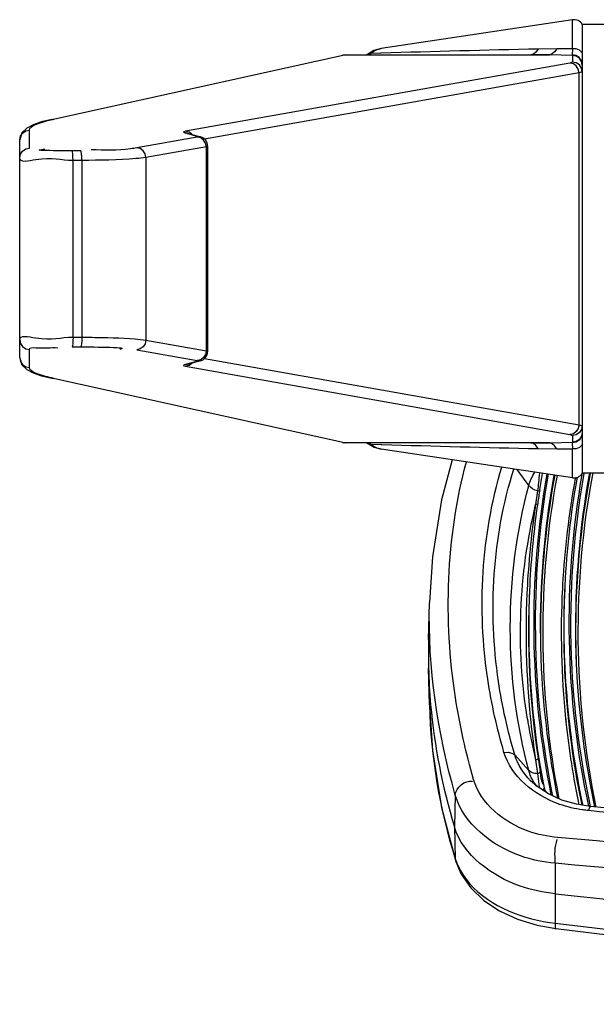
# Paper-space layout 'Sheet' of a CAD drawing. Header units: inches. Extents: x 0.2 to 10.8, y 0.2 to 8.3.
# Tile 383 of 545: x 7.0984 to 7.1934, y 4.3142 to 4.4766. Entities that reach past the tile are written whole.
import ezdxf

# ---------------------------------------------------------------- set-up
doc = ezdxf.new("R2010")
doc.units = ezdxf.units.IN
doc.header["$MEASUREMENT"] = 0
doc.layers.get('0').update_dxf_attribs({"lineweight": 5})
doc.layers.add('02___PRT_ALL_AXES', color=7, linetype='Continuous')

psp = doc.layouts.new('Sheet')

# ---------------------------------------------------------------- linework, layer by layer
at = {"color": 0, "linetype": 'ByBlock', "lineweight": -3}
for p, q in [((7.189468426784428, 4.471775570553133), (7.189468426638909, 4.476544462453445)), ((7.191077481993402, 4.47578582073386), (7.191077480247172, 4.401785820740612)), ((7.103647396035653, 4.460133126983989), (7.151898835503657, 4.470767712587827)), ((7.152029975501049, 4.470785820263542), (7.151553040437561, 4.470733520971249)), ((7.151553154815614, 4.470733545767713), (7.151898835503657, 4.470767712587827)), ((7.151898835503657, 4.470767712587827), (7.152029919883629, 4.470785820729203)), ((7.151898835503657, 4.470767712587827), (7.185720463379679, 4.470767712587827)), ((7.15558425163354, 4.470785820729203), (7.155731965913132, 4.470864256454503)), ((7.156759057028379, 4.471474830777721), (7.15559145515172, 4.470785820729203)), ((7.155731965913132, 4.470864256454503), (7.156219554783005, 4.471007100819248)), ((7.155989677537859, 4.470840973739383), (7.156219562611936, 4.471007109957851)), ((7.157831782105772, 4.471053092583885), (7.156219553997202, 4.471007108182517)), ((7.157948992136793, 4.471816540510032), (7.156759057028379, 4.471474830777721)), ((7.157965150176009, 4.471056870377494), (7.157831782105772, 4.471053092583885)), ((7.185720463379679, 4.470767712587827), (7.182629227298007, 4.470785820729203)), ((7.186907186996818, 4.471767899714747), (7.183815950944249, 4.471725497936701)), ((7.189477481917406, 4.470677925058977), (7.185720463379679, 4.470767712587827)), ((7.189468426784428, 4.471775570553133), (7.186907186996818, 4.471767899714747)), ((7.189468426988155, 4.471775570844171), (7.18943157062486, 4.470759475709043)), ((7.18943157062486, 4.470759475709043), (7.189477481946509, 4.470677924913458)), ((7.189477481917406, 4.470677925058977), (7.189477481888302, 4.469562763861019)), ((7.189061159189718, 4.469409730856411), (7.125713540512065, 4.458158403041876)), ((7.189477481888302, 4.469562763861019), (7.189061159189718, 4.469409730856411)), ((7.190557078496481, 4.467813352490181), (7.128832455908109, 4.456850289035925)), ((7.19107748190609, 4.467966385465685), (7.190557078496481, 4.467813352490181)), ((7.190557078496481, 4.409758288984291), (7.190557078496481, 4.467813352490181)), ((7.103648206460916, 4.460133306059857), (7.103993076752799, 4.460167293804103)), ((7.099961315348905, 4.455374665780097), (7.099961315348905, 4.458342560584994)), ((7.125494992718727, 4.457938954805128), (7.127723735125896, 4.45729345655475)), ((7.125940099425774, 4.457879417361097), (7.125494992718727, 4.457938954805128)), ((7.126277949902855, 4.458026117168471), (7.125713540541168, 4.458158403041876)), ((7.125940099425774, 4.457879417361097), (7.12816884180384, 4.457233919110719)), ((7.126758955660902, 4.457677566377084), (7.126277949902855, 4.458026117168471)), ((7.098361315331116, 4.420825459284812), (7.098361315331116, 4.456746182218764)), ((7.127630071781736, 4.457199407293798), (7.117677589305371, 4.455431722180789)), ((7.12816884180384, 4.457233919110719), (7.127723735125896, 4.45729345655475)), ((7.108459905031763, 4.454955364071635), (7.107001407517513, 4.454945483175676)), ((7.129125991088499, 4.455603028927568), (7.119173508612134, 4.453835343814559)), ((7.129386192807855, 4.455660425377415), (7.129125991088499, 4.455603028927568)), ((7.129125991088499, 4.421968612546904), (7.129125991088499, 4.455603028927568)), ((7.129386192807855, 4.421911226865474), (7.129386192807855, 4.455660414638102)), ((7.108619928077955, 4.453358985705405), (7.107161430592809, 4.453349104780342)), ((7.107161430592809, 4.424222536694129), (7.107161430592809, 4.453349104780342)), ((7.108619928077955, 4.453358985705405), (7.108619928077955, 4.42421265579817)), ((7.119173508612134, 4.453835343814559), (7.119173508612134, 4.423736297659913)), ((7.107161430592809, 4.424222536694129), (7.108619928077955, 4.42421265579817)), ((7.119173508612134, 4.423736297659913), (7.129125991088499, 4.421968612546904)), ((7.099961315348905, 4.419229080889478), (7.099961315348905, 4.422196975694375)), ((7.107001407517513, 4.422626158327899), (7.108459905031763, 4.42261627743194)), ((7.117677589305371, 4.422139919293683), (7.127630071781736, 4.420372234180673)), ((7.129125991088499, 4.421968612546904), (7.129386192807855, 4.421911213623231)), ((7.12816884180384, 4.420337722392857), (7.125940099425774, 4.419692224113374)), ((7.127630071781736, 4.420372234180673), (7.127784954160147, 4.420309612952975)), ((7.12816884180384, 4.420337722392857), (7.127723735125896, 4.420278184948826)), ((7.128831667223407, 4.420721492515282), (7.190557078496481, 4.409758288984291)), ((7.127723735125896, 4.420278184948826), (7.125494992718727, 4.419632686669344)), ((7.125940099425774, 4.419692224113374), (7.12549499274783, 4.419632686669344)), ((7.126277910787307, 4.419545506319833), (7.125713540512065, 4.419413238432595)), ((7.125713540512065, 4.419413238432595), (7.189061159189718, 4.408161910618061)), ((7.126758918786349, 4.419894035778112), (7.126277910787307, 4.419545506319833)), ((7.151898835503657, 4.406803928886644), (7.103647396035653, 4.417438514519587)), ((7.103648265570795, 4.417438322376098), (7.103993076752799, 4.417404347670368)), ((7.190557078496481, 4.409758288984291), (7.19107748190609, 4.409605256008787)), ((7.189061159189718, 4.408161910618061), (7.189477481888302, 4.408008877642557)), ((7.189477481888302, 4.408008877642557), (7.189477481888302, 4.406893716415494)), ((7.151553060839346, 4.406838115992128), (7.152029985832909, 4.40678582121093)), ((7.151553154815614, 4.406838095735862), (7.151898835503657, 4.406803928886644)), ((7.151964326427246, 4.40679035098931), (7.151898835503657, 4.406803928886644)), ((7.185720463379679, 4.406803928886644), (7.151898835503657, 4.406803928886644)), ((7.152029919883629, 4.406785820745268), (7.151964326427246, 4.40679035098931)), ((7.155584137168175, 4.406785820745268), (7.155731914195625, 4.406707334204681)), ((7.155731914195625, 4.406707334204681), (7.156219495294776, 4.406564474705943)), ((7.156219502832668, 4.406564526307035), (7.155754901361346, 4.406785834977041)), ((7.156219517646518, 4.406564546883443), (7.157966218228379, 4.406514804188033)), ((7.157966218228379, 4.406514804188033), (7.158071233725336, 4.406511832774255)), ((7.182629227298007, 4.406785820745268), (7.185720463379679, 4.406803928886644)), ((7.183815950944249, 4.40584614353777), (7.186907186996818, 4.405803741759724)), ((7.185720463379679, 4.406803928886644), (7.189477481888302, 4.406893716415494)), ((7.186907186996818, 4.405803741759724), (7.189468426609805, 4.405796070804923)), ((7.189477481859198, 4.40689371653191), (7.189431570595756, 4.406812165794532)), ((7.189431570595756, 4.406812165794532), (7.189468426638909, 4.405796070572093)), ((7.189468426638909, 4.401027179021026), (7.189468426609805, 4.405796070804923)), ((7.182267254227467, 4.39976527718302), (7.180363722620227, 4.402392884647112)), ((7.189949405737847, 4.4010691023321), (7.189926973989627, 4.400946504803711)), ((7.190085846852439, 4.401056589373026), (7.190066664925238, 4.400933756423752)), ((7.190189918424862, 4.40088609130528), (7.19023533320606, 4.401143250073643)), ((7.19022001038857, 4.400883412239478), (7.190269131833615, 4.401140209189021)), ((7.183710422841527, 4.398877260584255), (7.183404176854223, 4.396611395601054)), ((7.183710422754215, 4.398877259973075), (7.184080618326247, 4.398960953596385)), ((7.183404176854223, 4.396611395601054), (7.18375003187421, 4.396733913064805)), ((7.165756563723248, 4.374401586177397), (7.165904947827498, 4.380411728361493)), ((7.165756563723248, 4.374401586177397), (7.165756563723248, 4.369662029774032)), ((7.165906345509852, 4.363595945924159), (7.165756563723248, 4.369662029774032)), ((7.188345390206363, 4.361317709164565), (7.188404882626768, 4.360745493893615)), ((7.188359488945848, 4.361318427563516), (7.188373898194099, 4.361040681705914)), ((7.188373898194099, 4.361040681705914), (7.1884198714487, 4.360746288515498)), ((7.182267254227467, 4.352783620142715), (7.179954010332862, 4.355357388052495)), ((7.183404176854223, 4.354523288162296), (7.183710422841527, 4.352282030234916)), ((7.183801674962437, 4.354826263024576), (7.184159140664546, 4.352592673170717)), ((7.183710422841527, 4.352282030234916), (7.183986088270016, 4.350088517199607)), ((7.170152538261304, 4.348737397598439), (7.170025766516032, 4.343464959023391)), ((7.187027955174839, 4.348209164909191), (7.187010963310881, 4.348292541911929)), ((7.187045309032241, 4.348210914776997), (7.187030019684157, 4.348294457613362)), ((7.192112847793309, 4.346163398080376), (7.192380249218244, 4.34684748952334)), ((7.221557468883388, 4.343945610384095), (7.192380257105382, 4.346847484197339)), ((7.170025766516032, 4.343464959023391), (7.170152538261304, 4.338231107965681)), ((7.170152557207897, 4.338231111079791), (7.170233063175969, 4.337770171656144)), ((7.18662926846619, 4.337473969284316), (7.186611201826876, 4.332455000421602)), ((7.186611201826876, 4.332455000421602), (7.18662926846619, 4.327606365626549)), ((7.186611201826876, 4.332455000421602), (7.290018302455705, 4.321487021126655)), ((7.18671678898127, 4.326706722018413), (7.290137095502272, 4.314229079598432))]:
    psp.add_line(p, q, dxfattribs=at)
for points in [[(7.183815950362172, 4.471725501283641), (7.183438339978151, 4.471208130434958), (7.183039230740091, 4.470892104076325), (7.182629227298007, 4.470785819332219)], [(7.186907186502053, 4.47176790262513), (7.186526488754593, 4.471266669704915), (7.186127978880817, 4.470930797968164), (7.185720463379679, 4.47076770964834)], [(7.19107745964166, 4.469178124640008), (7.190951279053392, 4.4697939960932), (7.190592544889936, 4.470312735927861), (7.190057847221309, 4.470652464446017), (7.18943156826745, 4.470759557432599)], [(7.191077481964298, 4.471112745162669), (7.190657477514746, 4.471516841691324), (7.190092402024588, 4.471749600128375), (7.189468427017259, 4.471775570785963)], [(7.19107748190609, 4.469081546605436), (7.190955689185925, 4.469692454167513), (7.190608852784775, 4.470210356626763), (7.190089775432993, 4.470556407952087), (7.189477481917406, 4.470677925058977)], [(7.190557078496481, 4.467813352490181), (7.190433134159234, 4.468415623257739), (7.190106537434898, 4.468928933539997), (7.18962552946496, 4.469277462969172), (7.189061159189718, 4.469409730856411)], [(7.19107748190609, 4.467966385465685), (7.190955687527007, 4.468577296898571), (7.190608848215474, 4.469095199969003), (7.190089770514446, 4.469441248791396), (7.189477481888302, 4.469562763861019)], [(7.103648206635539, 4.460133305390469), (7.101943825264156, 4.459705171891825), (7.100562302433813, 4.459233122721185), (7.099526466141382, 4.458694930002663), (7.098703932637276, 4.457884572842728), (7.098361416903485, 4.456763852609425)], [(7.098361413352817, 4.456763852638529), (7.098483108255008, 4.457357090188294), (7.098829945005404, 4.457874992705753), (7.099349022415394, 4.458221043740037), (7.099961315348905, 4.458342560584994)], [(7.125713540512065, 4.458158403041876), (7.125427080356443, 4.458087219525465), (7.125352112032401, 4.458012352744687), (7.125494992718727, 4.457938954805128)], [(7.127723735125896, 4.45729345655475), (7.127784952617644, 4.457262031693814), (7.127753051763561, 4.457229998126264), (7.127630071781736, 4.457199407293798)], [(7.129125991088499, 4.455603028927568), (7.129002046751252, 4.45620529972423), (7.128675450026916, 4.456718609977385), (7.128194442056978, 4.457067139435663), (7.127630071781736, 4.457199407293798)], [(7.129386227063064, 4.455660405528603), (7.129273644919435, 4.456252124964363), (7.128976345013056, 4.456734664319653), (7.128554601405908, 4.457073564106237), (7.128171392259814, 4.457233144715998)], [(7.098361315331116, 4.453778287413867), (7.098483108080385, 4.454389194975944), (7.098829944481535, 4.454907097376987), (7.099349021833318, 4.455253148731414), (7.099961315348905, 4.455374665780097)], [(7.107161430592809, 4.453349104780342), (7.107146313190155, 4.453936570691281), (7.107110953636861, 4.454441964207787), (7.107060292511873, 4.454794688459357), (7.107001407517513, 4.454945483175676)], [(7.108619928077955, 4.453358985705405), (7.108604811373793, 4.453946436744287), (7.108569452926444, 4.454451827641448), (7.108518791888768, 4.454804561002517), (7.108459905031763, 4.454955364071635)], [(7.119173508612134, 4.453835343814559), (7.119049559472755, 4.454437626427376), (7.11872295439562, 4.454950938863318), (7.118241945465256, 4.455299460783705), (7.117677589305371, 4.455431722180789)], [(7.098361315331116, 4.423793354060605), (7.098483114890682, 4.423182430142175), (7.098829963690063, 4.422664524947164), (7.099349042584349, 4.422318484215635), (7.099961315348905, 4.422196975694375)], [(7.107161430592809, 4.424222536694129), (7.107146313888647, 4.423635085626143), (7.107110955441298, 4.423129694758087), (7.107060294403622, 4.422776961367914), (7.107001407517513, 4.422626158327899)], [(7.108619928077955, 4.42421265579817), (7.108604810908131, 4.423625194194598), (7.108569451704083, 4.423119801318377), (7.108518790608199, 4.422767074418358), (7.108459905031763, 4.42261627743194)], [(7.119173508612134, 4.423736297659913), (7.119049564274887, 4.423134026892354), (7.118722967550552, 4.4226207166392), (7.118241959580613, 4.422272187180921), (7.117677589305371, 4.422139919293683)], [(7.129125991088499, 4.421968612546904), (7.129002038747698, 4.421366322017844), (7.128675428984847, 4.420853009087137), (7.128194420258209, 4.420504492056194), (7.127630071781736, 4.420372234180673)], [(7.098361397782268, 4.420809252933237), (7.098483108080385, 4.420214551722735), (7.098829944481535, 4.419696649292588), (7.099349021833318, 4.419350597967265), (7.099961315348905, 4.419229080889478)], [(7.098361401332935, 4.420809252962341), (7.098710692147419, 4.419676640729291), (7.099534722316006, 4.418871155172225), (7.100572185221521, 4.418334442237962), (7.101956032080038, 4.41786294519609), (7.103648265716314, 4.41743832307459)], [(7.128168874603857, 4.420337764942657), (7.128575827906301, 4.420510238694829), (7.12898919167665, 4.420851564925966), (7.129278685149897, 4.421332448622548), (7.129386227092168, 4.421911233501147)], [(7.125494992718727, 4.419632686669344), (7.125352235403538, 4.41955954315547), (7.125426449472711, 4.41948467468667), (7.125713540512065, 4.419413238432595)], [(7.190557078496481, 4.409758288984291), (7.190433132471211, 4.409156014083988), (7.190106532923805, 4.408642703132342), (7.189625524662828, 4.408294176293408), (7.189061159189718, 4.408161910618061)], [(7.19107748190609, 4.409605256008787), (7.190955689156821, 4.40899434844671), (7.190608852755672, 4.408476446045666), (7.190089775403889, 4.408130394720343), (7.189477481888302, 4.408008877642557)], [(7.191077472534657, 4.408393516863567), (7.190951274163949, 4.407777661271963), (7.190592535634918, 4.407258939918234), (7.19005784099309, 4.406919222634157), (7.18943156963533, 4.406812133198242)], [(7.19107748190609, 4.408490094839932), (7.190955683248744, 4.407879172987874), (7.190608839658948, 4.407361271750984), (7.190089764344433, 4.40701522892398), (7.189477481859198, 4.406893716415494)], [(7.155591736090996, 4.406785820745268), (7.156770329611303, 4.406092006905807), (7.157949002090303, 4.405755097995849)], [(7.183815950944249, 4.405846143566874), (7.183438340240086, 4.406363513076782), (7.183039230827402, 4.406679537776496), (7.182629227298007, 4.406785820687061)], [(7.18690718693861, 4.405803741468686), (7.186526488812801, 4.40630497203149), (7.186127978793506, 4.406640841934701), (7.185720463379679, 4.406803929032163)], [(7.19107748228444, 4.406458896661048), (7.19065751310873, 4.406054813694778), (7.190092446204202, 4.405822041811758), (7.189468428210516, 4.405796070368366)], [(7.169626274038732, 4.404003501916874), (7.16787313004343, 4.397387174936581), (7.166393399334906, 4.387984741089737), (7.165906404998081, 4.380468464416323)], [(7.183710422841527, 4.398877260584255), (7.183275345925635, 4.39901426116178), (7.182876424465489, 4.399215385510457), (7.182534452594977, 4.39947015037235), (7.182267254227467, 4.39976527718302)], [(7.165906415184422, 4.363594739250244), (7.166393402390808, 4.356078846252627), (7.167873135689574, 4.346676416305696), (7.170233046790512, 4.337770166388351)], [(7.178182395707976, 4.355759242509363), (7.178882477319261, 4.35579960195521), (7.179499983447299, 4.355659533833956), (7.1799540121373, 4.355357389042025)], [(7.183404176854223, 4.354523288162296), (7.183599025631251, 4.354574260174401), (7.183743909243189, 4.35468469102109), (7.183801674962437, 4.354826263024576)], [(7.183710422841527, 4.352282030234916), (7.183275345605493, 4.352302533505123), (7.182876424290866, 4.352396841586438), (7.182534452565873, 4.352560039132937), (7.182267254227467, 4.352783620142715)], [(7.18371042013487, 4.352282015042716), (7.183926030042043, 4.352322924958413), (7.184092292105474, 4.352438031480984), (7.184159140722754, 4.352592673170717)], [(7.187712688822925, 4.347906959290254), (7.185514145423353, 4.348908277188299), (7.18360691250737, 4.350169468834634), (7.182560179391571, 4.351098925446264)], [(7.184585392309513, 4.349522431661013), (7.184622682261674, 4.349538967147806), (7.184743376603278, 4.349689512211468), (7.184780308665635, 4.349877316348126)], [(7.192380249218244, 4.34684748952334), (7.190142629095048, 4.347199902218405), (7.187712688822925, 4.347906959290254)], [(7.170233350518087, 4.337769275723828), (7.171127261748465, 4.335698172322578), (7.172712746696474, 4.333420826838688), (7.174846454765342, 4.331370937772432), (7.177446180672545, 4.329629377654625), (7.180422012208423, 4.328244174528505), (7.183665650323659, 4.32725041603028), (7.186716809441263, 4.326706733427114)]]:
    psp.add_lwpolyline(points, dxfattribs=at)
for centre, radius, start, end in [((7.189705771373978, 4.474962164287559), 0.001600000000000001, 30.98310419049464, 98.53076579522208), ((7.313716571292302, -1.050617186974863), 5.523870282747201, 91.34750493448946, 91.6157298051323), ((7.313963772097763, 9.937309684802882), 5.532994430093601, 268.3854733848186, 268.6521568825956), ((7.325555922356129, 4.376368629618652), 0.141391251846, 169.771260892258, 180.741277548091), ((7.325643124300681, 4.375765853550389), 0.1414493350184, 169.5338924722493, 180.4964714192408), ((7.329566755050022, 4.375433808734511), 0.14195128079, 169.6460517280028, 176.7975195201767), ((7.330006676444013, 4.376303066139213), 0.1419614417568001, 170.0279982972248, 177.1552819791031), ((7.33091404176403, 4.376936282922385), 0.1417456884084, 169.9285037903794, 183.0134111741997), ((7.189705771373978, 4.402609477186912), 0.001600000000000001, 261.4692342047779, 329.0168958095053), ((7.331390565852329, 4.376365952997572), 0.1414258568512, 169.6385532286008, 180.7398241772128), ((7.331483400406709, 4.375762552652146), 0.1414895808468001, 169.3961231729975, 180.4949935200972), ((7.325078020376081, 4.376165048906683), 0.1428434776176, 170.7623575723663, 171.6774614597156), ((7.323297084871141, 4.375481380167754), 0.1414796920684, 171.4107301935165, 176.7978953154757), ((7.32378170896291, 4.376343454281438), 0.1415349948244, 171.6729646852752, 177.1630739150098), ((7.322531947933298, 4.375574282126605), 0.1407105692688, 176.8182619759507, 186.0508144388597), ((7.323748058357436, 4.376495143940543), 0.1414939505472, 177.2237483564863, 190.8430831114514), ((7.328133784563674, 4.375555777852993), 0.1405137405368, 176.8145338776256, 177.0574447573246), ((7.329888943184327, 4.376519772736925), 0.1418332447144, 177.2403558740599, 191.9996631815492), ((7.323171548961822, 4.375866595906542), 0.1409491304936, 177.1991811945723, 188.5849761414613), ((7.328288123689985, 4.375573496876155), 0.1406669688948, 177.0678796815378, 185.8165833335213), ((7.329794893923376, 4.375918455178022), 0.1417689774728, 177.2363746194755, 191.7435780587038), ((7.324319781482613, 4.376438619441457), 0.1401561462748, 180.7764245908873, 182.829235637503), ((7.324308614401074, 4.375842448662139), 0.1401155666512, 180.5325197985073, 182.5859739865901), ((7.330123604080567, 4.376438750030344), 0.1401599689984, 180.7762678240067, 182.8292118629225), ((7.330108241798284, 4.375842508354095), 0.1401151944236, 180.5325456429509, 182.5860052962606), ((7.261985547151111, 4.372040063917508), 0.09625832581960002, 181.4156194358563, 185.014201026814), ((7.325844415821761, 4.376579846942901), 0.1416859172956, 182.8558445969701, 191.5163735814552), ((7.331930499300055, 4.377181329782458), 0.1427737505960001, 183.0901699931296, 192.2633534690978), ((7.331851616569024, 4.376603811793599), 0.1418940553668, 182.8613409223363, 192.137810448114), ((7.264916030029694, 4.372425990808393), 0.09921140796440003, 185.0883065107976, 196.9724781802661), ((7.27115351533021, 4.375774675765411), 0.09028450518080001, 189.2505967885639, 189.6250967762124), ((7.272087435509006, 4.375944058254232), 0.09123359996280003, 189.631908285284, 193.5792658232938), ((7.323750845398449, 4.375713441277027), 0.1419373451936, 186.0548108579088, 188.585916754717), ((7.330486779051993, 4.375839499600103), 0.1428813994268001, 186.0640467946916, 191.5899416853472), ((7.193695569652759, 4.365515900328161), 0.01938586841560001, 250.1441308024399, 250.3464612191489), ((7.193722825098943, 4.365592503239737), 0.01946717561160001, 250.3467449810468, 250.9614184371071), ((7.194264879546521, 4.367803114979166), 0.0217463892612, 261.8380021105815, 262.0500240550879), ((3.444279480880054, -37.12315326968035), 41.6334637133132, 84.69942216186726, 84.84233330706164), ((3.458331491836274, -37.22485449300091), 41.72921460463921, 84.73149624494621, 84.87407190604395), ((12.46480151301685, 47.64066560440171), 43.63347571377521, 263.0521365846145, 263.1889143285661)]:
    psp.add_arc(centre, radius, start, end, dxfattribs=at)
for points, knots in [([(7.156219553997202, 4.471007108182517), (7.156484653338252, 4.471217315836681), (7.157027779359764, 4.471571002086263), (7.157648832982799, 4.471770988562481), (7.157949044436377, 4.47181651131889)], [0, 0, 0, 0, 0.5270132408, 1, 1, 1, 1]), ([(7.099961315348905, 4.458342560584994), (7.099961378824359, 4.458765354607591), (7.101512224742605, 4.45959025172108), (7.10267885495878, 4.45986289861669), (7.103608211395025, 4.460079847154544)], [0, 0, 0, 0, 0.3070094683, 1, 1, 1, 1]), ([(7.103608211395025, 4.460079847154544), (7.103671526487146, 4.460094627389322), (7.103799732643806, 4.460124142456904), (7.10392810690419, 4.460152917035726), (7.103993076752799, 4.460167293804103)], [0, 0, 0, 0, 0.4942073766, 1, 1, 1, 1]), ([(7.107001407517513, 4.454945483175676), (7.106268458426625, 4.454940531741), (7.104673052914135, 4.454945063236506), (7.103386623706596, 4.454962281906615), (7.100923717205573, 4.45504028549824), (7.102192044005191, 4.455205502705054), (7.102518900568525, 4.455231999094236)], [0, 0, 0, 0, 0.3413359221, 0.6760780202, 0.8472863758, 1, 1, 1, 1]), ([(7.117677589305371, 4.455431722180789), (7.117325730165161, 4.455369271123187), (7.114839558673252, 4.454988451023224), (7.112304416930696, 4.455022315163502), (7.110150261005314, 4.455121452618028)], [0, 0, 0, 0, 0.1421589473, 1, 1, 1, 1]), ([(7.107161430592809, 4.453349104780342), (7.105119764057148, 4.453338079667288), (7.103177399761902, 4.454139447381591), (7.098363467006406, 4.452879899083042), (7.098361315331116, 4.453778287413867)], [0, 0, 0, 0, 0.6944339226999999, 1, 1, 1, 1]), ([(7.119173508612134, 4.453835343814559), (7.118625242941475, 4.45375032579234), (7.115113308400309, 4.453432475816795), (7.111587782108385, 4.453376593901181), (7.108619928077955, 4.453358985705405)], [0, 0, 0, 0, 0.1574969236, 1, 1, 1, 1]), ([(7.098361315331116, 4.423793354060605), (7.098363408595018, 4.424667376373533), (7.103164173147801, 4.423427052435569), (7.105095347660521, 4.424233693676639), (7.107161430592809, 4.424222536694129)], [0, 0, 0, 0, 0.2972734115, 1, 1, 1, 1]), ([(7.108619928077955, 4.42421265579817), (7.109741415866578, 4.424206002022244), (7.113259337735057, 4.424134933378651), (7.116801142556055, 4.42410417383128), (7.119173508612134, 4.423736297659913)], [0, 0, 0, 0, 0.3184086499, 1, 1, 1, 1]), ([(7.099961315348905, 4.422196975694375), (7.099962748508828, 4.422560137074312), (7.102398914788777, 4.422349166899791), (7.103438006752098, 4.422551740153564), (7.104646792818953, 4.422469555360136)], [0, 0, 0, 0, 0.2306183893, 1, 1, 1, 1]), ([(7.103607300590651, 4.417492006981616), (7.10267817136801, 4.417708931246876), (7.101511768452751, 4.417981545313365), (7.099961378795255, 4.418806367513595), (7.099961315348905, 4.419229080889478)], [0, 0, 0, 0, 0.6929805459, 1, 1, 1, 1]), ([(7.103993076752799, 4.417404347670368), (7.103927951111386, 4.417418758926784), (7.103799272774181, 4.417447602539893), (7.103670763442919, 4.417477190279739), (7.103607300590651, 4.417492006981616)], [0, 0, 0, 0, 0.5058070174, 1, 1, 1, 1]), ([(7.15794905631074, 4.405755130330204), (7.157648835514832, 4.40580065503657), (7.157027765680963, 4.406000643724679), (7.156484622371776, 4.406354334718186), (7.156219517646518, 4.406564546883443)], [0, 0, 0, 0, 0.4729894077, 1, 1, 1, 1]), ([(7.173168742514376, 4.351291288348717), (7.171902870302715, 4.355718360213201), (7.168038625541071, 4.372873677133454), (7.168641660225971, 4.391133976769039), (7.17198688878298, 4.403674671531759)], [0, 0, 0, 0, 0.2618617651, 1, 1, 1, 1]), ([(7.178182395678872, 4.355759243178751), (7.177030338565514, 4.359714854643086), (7.173541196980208, 4.37512888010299), (7.174448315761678, 4.391602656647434), (7.177816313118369, 4.402784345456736)], [0, 0, 0, 0, 0.2607922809, 1, 1, 1, 1]), ([(7.179954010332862, 4.355357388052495), (7.178794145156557, 4.359324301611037), (7.175295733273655, 4.37477573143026), (7.17630613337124, 4.391312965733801), (7.179802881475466, 4.402481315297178)], [0, 0, 0, 0, 0.2609882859, 1, 1, 1, 1]), ([(7.182267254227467, 4.39976527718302), (7.182369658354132, 4.400147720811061), (7.182651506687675, 4.400909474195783), (7.183054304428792, 4.401613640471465), (7.183284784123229, 4.40195469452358)], [0, 0, 0, 0, 0.4902710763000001, 1, 1, 1, 1]), ([(7.184011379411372, 4.401834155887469), (7.18397535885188, 4.40130016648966), (7.18390315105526, 4.400315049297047), (7.183776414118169, 4.39933342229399), (7.183687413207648, 4.398889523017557)], [0, 0, 0, 0, 0.5417381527, 1, 1, 1, 1]), ([(7.184087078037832, 4.399095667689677), (7.184159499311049, 4.399540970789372), (7.18430861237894, 4.400431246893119), (7.184466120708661, 4.40132007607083), (7.184546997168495, 4.401764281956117)], [0, 0, 0, 0, 0.4998035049, 1, 1, 1, 1]), ([(7.182869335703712, 4.351280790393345), (7.182739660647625, 4.351521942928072), (7.182508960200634, 4.352012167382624), (7.182336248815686, 4.35252594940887), (7.182267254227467, 4.352783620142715)], [0, 0, 0, 0, 0.5065292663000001, 1, 1, 1, 1]), ([(7.184159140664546, 4.352592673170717), (7.184251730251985, 4.352045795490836), (7.184063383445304, 4.351742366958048), (7.184659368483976, 4.350379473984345), (7.184705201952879, 4.350538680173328)], [0, 0, 0, 0, 0.7700057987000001, 1, 1, 1, 1]), ([(7.186992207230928, 4.341740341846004), (7.185363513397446, 4.341887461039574), (7.179740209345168, 4.342970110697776), (7.174307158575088, 4.34731167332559), (7.173168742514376, 4.351291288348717)], [0, 0, 0, 0, 0.2831943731, 1, 1, 1, 1]), ([(7.183613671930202, 4.35014168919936), (7.183472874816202, 4.35032271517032), (7.183208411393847, 4.350692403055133), (7.182975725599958, 4.351082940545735), (7.182869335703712, 4.351280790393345)], [0, 0, 0, 0, 0.5051696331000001, 1, 1, 1, 1]), ([(7.184780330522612, 4.349877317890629), (7.184835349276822, 4.349744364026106), (7.185006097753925, 4.349450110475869), (7.18521135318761, 4.349181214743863), (7.185336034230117, 4.3490325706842)], [0, 0, 0, 0, 0.4258311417, 1, 1, 1, 1]), ([(7.18662926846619, 4.337473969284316), (7.184686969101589, 4.337653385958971), (7.178017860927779, 4.338937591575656), (7.171518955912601, 4.344026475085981), (7.170152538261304, 4.348737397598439)], [0, 0, 0, 0, 0.284519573, 1, 1, 1, 1]), ([(7.192112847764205, 4.346163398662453), (7.19196978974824, 4.346177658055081), (7.1916842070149, 4.346208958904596), (7.191399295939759, 4.346245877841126), (7.19125716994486, 4.346265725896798)], [0, 0, 0, 0, 0.5004555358, 1, 1, 1, 1]), ([(7.186611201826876, 4.332455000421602), (7.184657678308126, 4.33266220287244), (7.17805565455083, 4.333984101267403), (7.171440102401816, 4.338818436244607), (7.170025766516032, 4.343464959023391)], [0, 0, 0, 0, 0.2879842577, 1, 1, 1, 1]), ([(7.170152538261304, 4.338231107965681), (7.170174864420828, 4.338160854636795), (7.170221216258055, 4.338020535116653), (7.170270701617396, 4.33788129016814), (7.170296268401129, 4.337811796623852)], [0, 0, 0, 0, 0.4988772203, 1, 1, 1, 1]), ([(7.170296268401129, 4.337811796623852), (7.170787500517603, 4.336476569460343), (7.174437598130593, 4.33076867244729), (7.181477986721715, 4.328221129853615), (7.18662926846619, 4.327606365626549)], [0, 0, 0, 0, 0.2152197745, 1, 1, 1, 1]), ([(7.18662926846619, 4.327606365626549), (7.1866230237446, 4.327386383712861), (7.18665353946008, 4.327081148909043), (7.186626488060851, 4.326697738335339), (7.186705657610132, 4.326619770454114)], [0, 0, 0, 0, 0.6644908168, 1, 1, 1, 1])]:
    psp.add_open_spline(points, degree=3, knots=knots, dxfattribs=at)
for points in [[(7.108459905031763, 4.42261627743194), (7.110593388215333, 4.422601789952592), (7.116943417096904, 4.422605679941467), (7.11484741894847, 4.422207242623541)], [(7.185238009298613, 4.401653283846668), (7.182142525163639, 4.384277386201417), (7.182388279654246, 4.366000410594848), (7.185927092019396, 4.348709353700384)], [(7.186255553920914, 4.348558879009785), (7.182712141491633, 4.365884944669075), (7.182454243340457, 4.384193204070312), (7.185531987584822, 4.401608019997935)], [(7.187305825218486, 4.348091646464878), (7.183847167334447, 4.365519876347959), (7.183734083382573, 4.383927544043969), (7.186988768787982, 4.401395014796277)], [(7.191060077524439, 4.401776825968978), (7.187834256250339, 4.383761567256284), (7.188211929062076, 4.364762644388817), (7.192113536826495, 4.346881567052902)], [(7.193380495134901, 4.346741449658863), (7.189636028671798, 4.364708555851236), (7.189451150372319, 4.383765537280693), (7.192864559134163, 4.401798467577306)], [(7.182267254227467, 4.352783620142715), (7.17821663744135, 4.367911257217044), (7.17821663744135, 4.384637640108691), (7.182267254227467, 4.39976527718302)], [(7.182043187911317, 4.361261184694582), (7.180147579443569, 4.372899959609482), (7.180636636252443, 4.385148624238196), (7.183404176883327, 4.396611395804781)], [(7.170152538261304, 4.348737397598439), (7.167207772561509, 4.358974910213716), (7.165642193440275, 4.369762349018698), (7.165904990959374, 4.380411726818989)], [(7.165906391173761, 4.36359581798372), (7.16612292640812, 4.355025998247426), (7.16753867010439, 4.346395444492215), (7.170152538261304, 4.338231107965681)], [(7.187111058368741, 4.34728252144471), (7.183251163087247, 4.348676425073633), (7.179330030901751, 4.351819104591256), (7.178182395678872, 4.355759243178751)], [(7.182560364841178, 4.351099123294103), (7.181385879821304, 4.35227816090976), (7.18042471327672, 4.353761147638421), (7.179954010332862, 4.355357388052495)], [(7.170152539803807, 4.348737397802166), (7.170203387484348, 4.349948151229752), (7.171794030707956, 4.35125732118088), (7.172982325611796, 4.35101969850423)], [(7.191177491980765, 4.346277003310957), (7.189886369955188, 4.346462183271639), (7.188605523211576, 4.346764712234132), (7.187372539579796, 4.347190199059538)], [(7.221289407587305, 4.343250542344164), (7.211564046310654, 4.344223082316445), (7.201838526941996, 4.345194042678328), (7.192112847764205, 4.346163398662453)], [(7.186629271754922, 4.337473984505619), (7.186593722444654, 4.338778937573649), (7.18647136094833, 4.340171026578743), (7.186976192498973, 4.341374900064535)]]:
    psp.add_open_spline(points, degree=3, dxfattribs=at)
at = {"layer": '02___PRT_ALL_AXES', "color": 0, "linetype": 'ByBlock', "lineweight": -3}
for p, q in [((7.189468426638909, 4.476544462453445), (7.157952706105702, 4.471817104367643)), ((7.231077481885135, 4.47578582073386), (7.191077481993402, 4.47578582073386)), ((7.189468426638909, 4.401027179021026), (7.157952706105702, 4.405754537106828)), ((7.231077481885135, 4.401785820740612), (7.191077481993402, 4.401785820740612))]:
    psp.add_line(p, q, dxfattribs=at)

doc.saveas('drawing.dxf')
